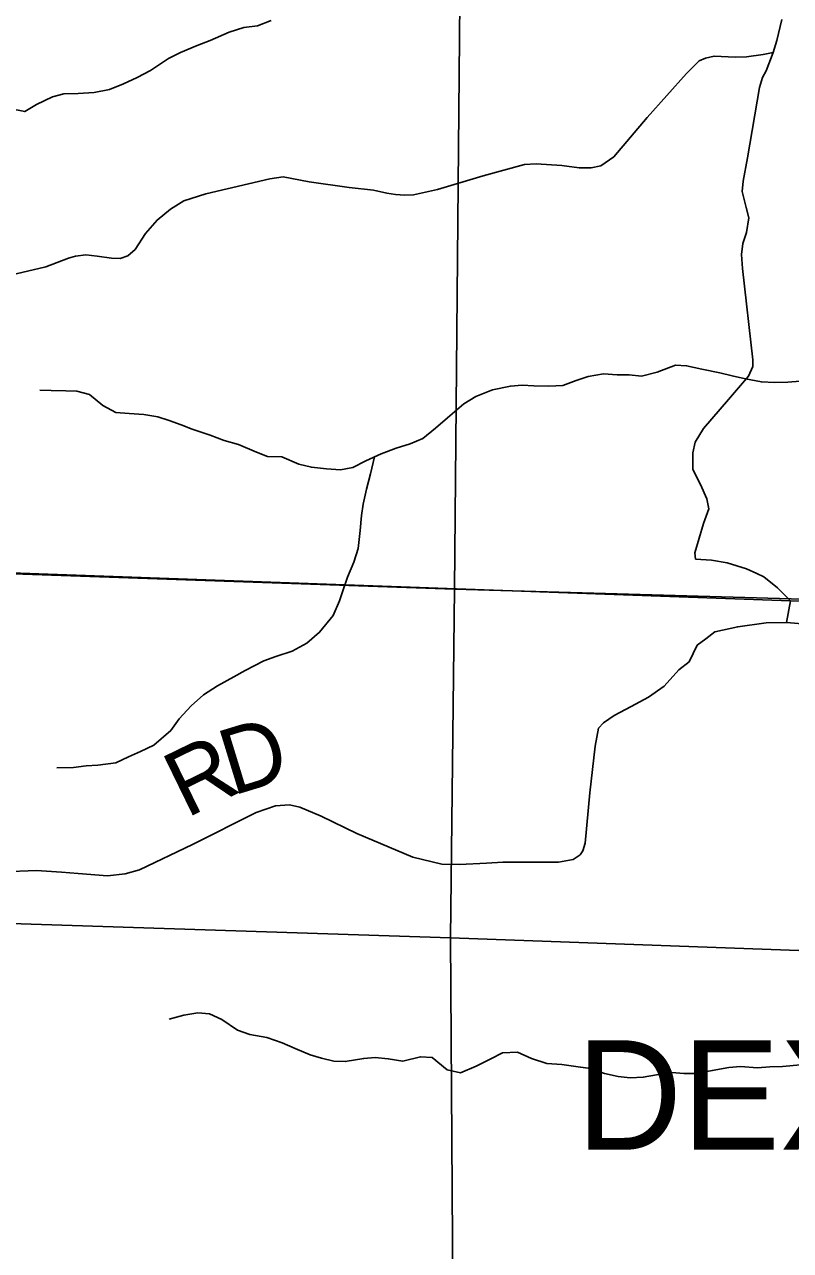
# Model space of a CAD drawing. Extents: x 2043100 to 2470832, y 443715 to 810583.
# Drawn here: x 2250396 to 2253891, y 603498 to 609094 of the extents above; entities that cross this region are included whole.
import ezdxf

# ---------------------------------------------------------------- set-up
doc = ezdxf.new("R2010")
doc.units = 0
for name, color, linetype in [('GM_X_Corporation_Text', 7, 'Continuous'), ('GM_X_County_Road', 7, 'Continuous'), ('GM_X_County_Road_Text', 7, 'Continuous'), ('GM_X_Minor_River', 7, 'Continuous'), ('GM_X_Section', 7, 'Continuous'), ('GM_X_Township', 7, 'Continuous'), ('GM_X_Township_Road', 7, 'Continuous')]:
    doc.layers.add(name, color=color, linetype=linetype)

msp = doc.modelspace()

# ---------------------------------------------------------------- linework, layer by layer
at = {"layer": 'GM_X_County_Road'}
msp.add_lwpolyline([(2254175.9, 606338.4), (2253872.3, 606364.1), (2253780.4, 606362.6), (2253649.7, 606344.9), (2253544.8, 606322.3), (2253505, 606289.9), (2253465.1, 606260.7), (2253428.6, 606185.1), (2253381.7, 606148.1), (2253314, 606073.7), (2253242.3, 606023.2), (2253164.5, 605980.8), (2253086.7, 605940.3), (2253036.9, 605906), (2253015, 605881.8), (2252999.4, 605799.6), (2252974.5, 605587.2), (2252953.6, 605356.7), (2252943.7, 605322.6), (2252931.8, 605304.5), (2252899.9, 605282.4), (2252832, 605270), (2252578.1, 605270.7), (2252504.1, 605266.3), (2252380.2, 605259.7), (2252300.2, 605261.3), (2252168, 605292.7), (2251911.6, 605401.5), (2251749.2, 605480.8), (2251653, 605522.4), (2251605, 605532.2), (2251541, 605527.8), (2251453.2, 605497.3), (2251162, 605351.6), (2250920.6, 605236.3), (2250854.7, 605217.9), (2250774.7, 605207.5), (2250640.7, 605218.8), (2250564.7, 605224.4), (2250450.7, 605231.9), (2250142.8, 605220.3)], dxfattribs=at)
at = {"layer": 'GM_X_Minor_River'}
for points in [[(2251521.5, 609112.6), (2251459.5, 609088.2), (2251397.4, 609079.8), (2251329.4, 609059.3), (2251243.5, 609020.7), (2251183.5, 608998.2), (2251107.5, 608965.7), (2251053.5, 608939.3), (2250971.7, 608884.7), (2250909.8, 608852.3), (2250847.8, 608823.8), (2250783.8, 608797.4), (2250713.7, 608782.9), (2250641.6, 608778.4), (2250575.5, 608778), (2250523.4, 608763.6), (2250451.5, 608729.1), (2250397.6, 608696.7), (2250327.3, 608710.3)], [(2253934.1, 607466), (2253878, 607461.7), (2253817.8, 607459.3), (2253757.7, 607462.9), (2253685.4, 607476.4), (2253625.2, 607490), (2253569, 607503.7), (2253486.7, 607521.2), (2253416.4, 607536.8), (2253366.3, 607538.4), (2253282.3, 607507.8), (2253210.2, 607489.3), (2253154, 607495), (2253099.9, 607494.6), (2253037.7, 607500.2), (2252967.6, 607487.8), (2252913.6, 607469.4), (2252851.6, 607446.9), (2252787.5, 607442.5), (2252719.3, 607444.1), (2252667.2, 607447.8), (2252613.1, 607443.4), (2252531, 607426.8), (2252455, 607396.3), (2252401.1, 607361.9), (2252325.3, 607299.3), (2252271.5, 607250.9), (2252213.7, 607204.5), (2252155.7, 607180), (2252091.7, 607159.6), (2252023.7, 607135.1), (2251953.7, 607102.6), (2251893.8, 607072.2), (2251837.7, 607061.8), (2251773.6, 607065.4), (2251705.4, 607073), (2251647.1, 607086.6), (2251570.7, 607120.2), (2251504.5, 607121.7), (2251454.3, 607141.4), (2251371.9, 607176.9), (2251307.6, 607194.5), (2251243.3, 607220.2), (2251160.9, 607247.7), (2251110.7, 607267.3), (2251056.4, 607287), (2251004.2, 607302.7), (2250939.9, 607314.3), (2250873.8, 607317.9), (2250813.6, 607323.5), (2250753.2, 607355.2), (2250692.8, 607404.8), (2250634.5, 607420.5), (2250584.4, 607422.1), (2250518.2, 607423.7), (2250466.1, 607425.4)], [(2251993.2, 607120.9), (2251974.2, 607042.7), (2251956.6, 606972.5), (2251941, 606904.3), (2251933.3, 606852.2), (2251927.8, 606784), (2251918.3, 606701.8), (2251898.7, 606639.6), (2251869, 606571.3), (2251849.4, 606513.1), (2251833.7, 606463), (2251804, 606396.7), (2251742.4, 606320.2), (2251684.6, 606269.7), (2251616.6, 606233.2), (2251542.6, 606208.7), (2251488.6, 606190.3), (2251402.7, 606145.7), (2251350.8, 606117.3), (2251276.9, 606074.8), (2251213, 606034.3), (2251157.2, 605983.9), (2251101.4, 605925.5), (2251063.7, 605871.2), (2250986, 605804.6), (2250926, 605776.1), (2250870, 605751.7), (2250812.1, 605723.3), (2250730, 605712.8), (2250677.8, 605710.4), (2250619.8, 605702), (2250543.6, 605701.5)], [(2252523, 604372.7), (2252457.1, 604340.2), (2252385.1, 604309.7), (2252324.9, 604323.3), (2252256.4, 604378.9), (2252202.2, 604382.6), (2252122.1, 604362), (2252055.9, 604373.6), (2251995.7, 604379.2), (2251943.6, 604374.9), (2251859.5, 604360.3), (2251807.4, 604362), (2251751.2, 604375.6), (2251698.9, 604391.3), (2251630.6, 604420.9), (2251572.3, 604446.6), (2251502, 604470.1), (2251423.7, 604483.6), (2251367.4, 604503.3), (2251296.9, 604552.9), (2251240.6, 604578.6), (2251186.5, 604582.2), (2251122.4, 604571.8), (2251056.3, 604553.3)], [(2253936.6, 604345.8), (2253854.4, 604337.3), (2253796.3, 604336.9), (2253740.2, 604332.5), (2253662, 604338), (2253609.9, 604333.7), (2253533.8, 604319.2), (2253459.7, 604306.7), (2253403.6, 604306.3), (2253349.4, 604310), (2253279.3, 604299.5), (2253219.2, 604289.1), (2253159.1, 604286.7), (2253104.9, 604292.3), (2253042.7, 604306), (2252978.4, 604329.6), (2252922.2, 604337.2), (2252848, 604346.7), (2252779.8, 604352.3), (2252709.5, 604373.9), (2252645.1, 604403.5), (2252577, 604401), (2252523, 604372.7)]]:
    msp.add_lwpolyline(points, dxfattribs=at)
at = {"layer": 'GM_X_Section'}
for points in [[(2247023.2, 612242.6), (2252408.2, 612055.5), (2252357.3, 606516.7), (2247060.7, 606700.8), (2246904.6, 606705.2)], [(2257692.8, 611847.6), (2257691.4, 611621.5), (2257601.2, 606366.3), (2252357.3, 606516.7), (2252408.2, 612055.5)], [(2247060.7, 606700.8), (2252357.3, 606516.7), (2252340.1, 604925.8), (2247067.3, 605097.3)], [(2252357.3, 606516.7), (2257601.2, 606366.3), (2257566.4, 604734.7), (2252340.1, 604925.8)], [(2247067.3, 605097.3), (2252340.1, 604925.8), (2252374.3, 599634), (2247072.3, 599804.2)]]:
    msp.add_lwpolyline(points, close=True, dxfattribs=at)
at = {"layer": 'GM_X_Township'}
for points in [[(2258081.3, 633732.5), (2257992.6, 628603.2), (2257760.5, 615186.1), (2257653.2, 607589.5), (2257624.6, 606994.4), (2257596.4, 606358.1), (2253890.2, 606463.4), (2249021.7, 606637.8), (2248304.7, 606663.3), (2243521.3, 606786.8), (2239722.4, 606909.9), (2234400.7, 607082.4), (2233675.1, 607105.9), (2233758.1, 612789.2), (2233874.4, 620743.5), (2233877.9, 620982.4), (2233882.7, 621311.5), (2233884.4, 621427.4), (2233890.3, 621836.9), (2233896.9, 622286.3), (2233904.3, 622790.6), (2233907.5, 623014), (2234072.5, 630720.1), (2234171.5, 633589.1)], [(2234400.7, 607082.4), (2239722.4, 606909.9), (2243521.3, 606786.8), (2248304.7, 606663.3), (2249021.7, 606637.8), (2253890.2, 606463.4), (2257596.4, 606358.1), (2257565.4, 605638.9), (2257563.6, 605306.8), (2257562.2, 605061.7), (2257568.4, 604957), (2257564.9, 604475.8), (2257574, 602803.7), (2257579.2, 602655.8), (2257603, 601401.2), (2257611.2, 601163.6), (2257605.5, 595412.8)]]:
    msp.add_lwpolyline(points, dxfattribs=at)
at = {"layer": 'GM_X_Township_Road'}
for points in [[(2250357.6, 607955.3), (2250493, 607987.8), (2250596.3, 608027.8), (2250628.2, 608036.4), (2250676.1, 608043.3), (2250728.2, 608036.2), (2250792.4, 608027.3), (2250832.4, 608026.1), (2250868.2, 608038.7), (2250901.7, 608067.4), (2250948.4, 608140.4), (2251001.3, 608201.5), (2251062.4, 608250.7), (2251123.7, 608289.9), (2251223.1, 608321.8), (2251516, 608389.3), (2251575.8, 608398.4), (2251694.2, 608376.5), (2251876.8, 608349.8), (2251989, 608337.8), (2252049.2, 608324.9), (2252089.4, 608317.6), (2252131.4, 608314.4), (2252171.4, 608317.1), (2252281, 608341.2), (2252487.9, 608403.1), (2252677, 608454.6), (2252731, 608457.6), (2252847.1, 608449.7), (2252927.3, 608439.2), (2252981.3, 608440.2), (2253025.2, 608449), (2253084.4, 608490.1), (2253237.2, 608669.3), (2253415.7, 608871), (2253474.6, 608928.2), (2253502.4, 608940.7), (2253542.3, 608949.5), (2253638.4, 608945.2), (2253690.4, 608946.2), (2253766.2, 608957.6), (2253812, 608966.4), (2253829, 609020.9), (2253851.3, 609117.5)], [(2253812, 608966.4), (2253779, 608882.1), (2253763.1, 608851.9), (2253749.2, 608805.8), (2253694.2, 608484.8), (2253674.5, 608378.5), (2253670.7, 608332.4), (2253688.9, 608258.3), (2253701.1, 608212.3), (2253689.3, 608144.1), (2253673.5, 608093.9), (2253667.6, 608043.8), (2253671.8, 607979.6), (2253719.2, 607562.9), (2253719.3, 607532.8), (2253699.4, 607488.6), (2253607.7, 607382.1), (2253494.1, 607249.3), (2253456.3, 607187), (2253444.4, 607138.9), (2253444.7, 607062.7), (2253480.2, 606993.7), (2253509.3, 606929.2), (2253517.4, 606884), (2253494.3, 606816.6), (2253453.9, 606681.9), (2253458, 606653.9), (2253530.3, 606648.3), (2253601.3, 606637), (2253690.1, 606609.6), (2253736.8, 606587.6)], [(2253736.8, 606587.6), (2253769.1, 606572.5), (2253832.1, 606522.4), (2253890.2, 606463.4), (2253872.3, 606364.1)]]:
    msp.add_lwpolyline(points, dxfattribs=at)

# ---------------------------------------------------------------- texts
at = {"layer": 'GM_X_Corporation_Text'}
msp.add_text('DEXTER CITY', height=500, rotation=0, dxfattribs=at).set_placement((2252913.3, 603958.1))
at = {"layer": 'GM_X_County_Road_Text'}
for s, rotation, p in [('D', 17.0168, (2251344.3, 605572.9)), ('R', 25.9855, (2251134.3, 605469.5))]:
    msp.add_text(s, height=300, rotation=rotation, dxfattribs=at).set_placement(p)

doc.saveas('drawing.dxf')
